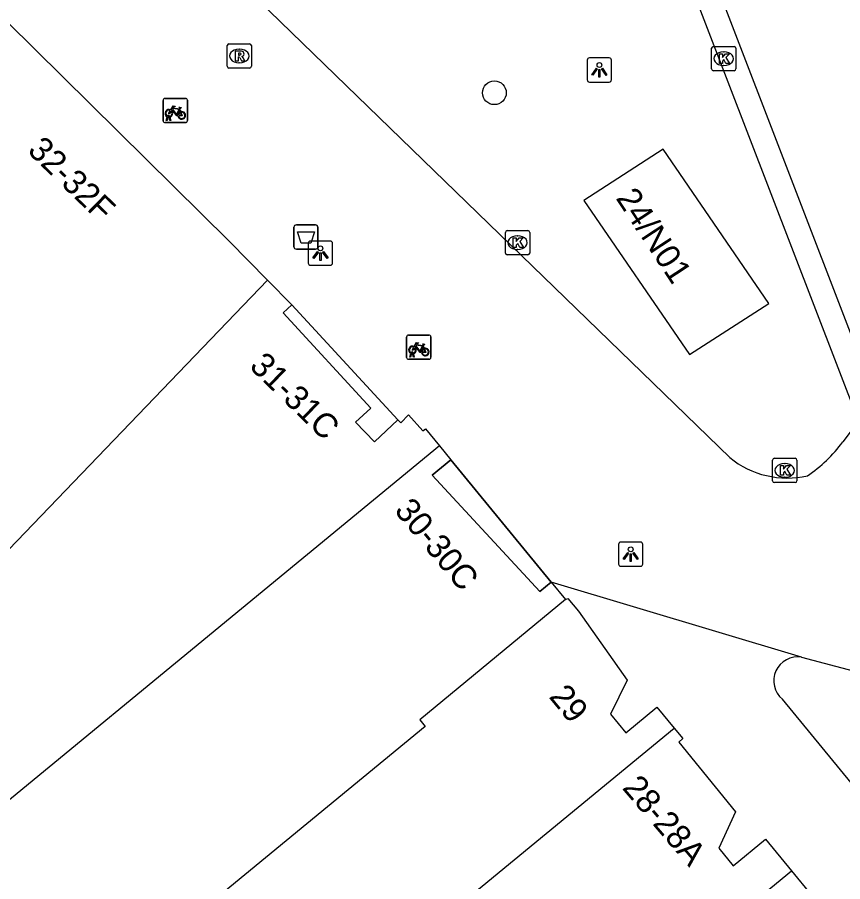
# Model space of a CAD drawing. Extents: x 160379 to 161131, y 383940 to 384849.
# Drawn here: x 160911.02 to 160945, y 384583.25 to 384618.86 of the extents above; entities that cross this region are included whole.
import ezdxf

# ---------------------------------------------------------------- set-up
doc = ezdxf.new("R2010")
doc.units = 0
for name, color, linetype in [('IMGEO_Afvalbak', 7, 'Continuous'), ('IMGEO_Boom', 7, 'Continuous'), ('IMGEO_Fietsenrek', 7, 'Continuous'), ('IMGEO_Fietspad_gesloten', 7, 'Continuous'), ('IMGEO_Fietspad_open', 7, 'Continuous'), ('IMGEO_Kolk', 7, 'Continuous'), ('IMGEO_Lichtpunt', 7, 'Continuous'), ('IMGEO_Pand', 7, 'Continuous'), ('IMGEO_Pand_nummerreeks', 7, 'Continuous'), ('IMGEO_Pand_overbouw', 7, 'Continuous'), ('IMGEO_Rijbaan_lokaal_open', 7, 'Continuous'), ('IMGEO_Rioolput', 7, 'Continuous'), ('IMGEO_Voetpad_open', 7, 'Continuous')]:
    doc.layers.add(name, color=color, linetype=linetype)

msp = doc.modelspace()

# ---------------------------------------------------------------- linework, layer by layer
at = {"layer": 'IMGEO_Afvalbak'}
for p, q in [((160922.411, 384609.41), (160922.411, 384610.21)), ((160922.411, 384610.21), (160922.411, 384609.41)), ((160922.511, 384610.31), (160923.301, 384610.31)), ((160923.301, 384610.31), (160922.511, 384610.31)), ((160923.401, 384610.21), (160923.401, 384609.41)), ((160923.401, 384609.41), (160923.401, 384610.21)), ((160923.301, 384609.31), (160922.511, 384609.31)), ((160922.511, 384609.31), (160923.301, 384609.31))]:
    msp.add_line(p, q, dxfattribs=at)
msp.add_lwpolyline([(160922.554, 384610.024), (160923.258, 384610.024), (160923.109, 384609.554), (160922.703, 384609.554), (160922.554, 384610.024)], dxfattribs=at)
for centre, start, end in [((160922.511, 384610.21), 90, 180), ((160922.511, 384610.21), 90, 180), ((160923.301, 384610.21), 0, 90), ((160923.301, 384610.21), 360, 90), ((160922.511, 384609.41), 180, 270), ((160922.511, 384609.41), 180, 270), ((160923.301, 384609.41), 270, 0), ((160923.301, 384609.41), 270, 0)]:
    msp.add_arc(centre, 0.1, start, end, dxfattribs=at)
at = {"layer": 'IMGEO_Boom'}
msp.add_circle((160930.663, 384615.752), 0.489, dxfattribs=at)
at = {"layer": 'IMGEO_Fietsenrek'}
for p, q in [((160917.099, 384615.521), (160917.94, 384615.521)), ((160917.94, 384615.521), (160917.099, 384615.521)), ((160917.024, 384614.596), (160917.024, 384615.437)), ((160917.024, 384615.437), (160917.024, 384614.596)), ((160918.024, 384615.446), (160918.024, 384614.605)), ((160918.024, 384614.605), (160918.024, 384615.446)), ((160917.151, 384614.605), (160917.19, 384614.765)), ((160917.22, 384614.753), (160917.185, 384614.605)), ((160917.262, 384614.777), (160917.261, 384614.781)), ((160917.293, 384614.788), (160917.294, 384614.781)), ((160917.301, 384614.751), (160917.336, 384614.605)), ((160917.711, 384615.07), (160917.747, 384614.975)), ((160917.949, 384614.521), (160917.108, 384614.521)), ((160917.108, 384614.521), (160917.949, 384614.521)), ((160917.185, 384614.605), (160917.151, 384614.605)), ((160917.303, 384614.605), (160917.269, 384614.747)), ((160917.336, 384614.605), (160917.303, 384614.605)), ((160927.051, 384604.848), (160927.051, 384605.689)), ((160927.051, 384605.689), (160927.051, 384604.848)), ((160927.126, 384605.773), (160927.967, 384605.773)), ((160927.967, 384605.773), (160927.126, 384605.773)), ((160928.051, 384605.698), (160928.051, 384604.857)), ((160928.051, 384604.857), (160928.051, 384605.698)), ((160927.738, 384605.322), (160927.774, 384605.227)), ((160927.178, 384604.857), (160927.217, 384605.017)), ((160927.212, 384604.857), (160927.178, 384604.857)), ((160927.247, 384605.005), (160927.212, 384604.857)), ((160927.289, 384605.029), (160927.288, 384605.033)), ((160927.33, 384604.857), (160927.296, 384604.999)), ((160927.32, 384605.04), (160927.321, 384605.033)), ((160927.328, 384605.003), (160927.363, 384604.857)), ((160927.363, 384604.857), (160927.33, 384604.857)), ((160927.976, 384604.773), (160927.135, 384604.773)), ((160927.135, 384604.773), (160927.976, 384604.773))]:
    msp.add_line(p, q, dxfattribs=at)
for points in [[(160917.337, 384615.047), (160917.432, 384615.211), (160917.518, 384615.197), (160917.52, 384615.188), (160917.464, 384615.177), (160917.437, 384615.132), (160917.693, 384615.091)], [(160917.68, 384615.066), (160917.423, 384615.107), (160917.406, 384615.078), (160917.573, 384614.858), (160917.68, 384615.066)], [(160917.693, 384615.091), (160917.718, 384615.14), (160917.712, 384615.144), (160917.689, 384615.148), (160917.677, 384615.155), (160917.676, 384615.158), (160917.678, 384615.163), (160917.773, 384615.148), (160917.775, 384615.138), (160917.765, 384615.125), (160917.753, 384615.119), (160917.739, 384615.125), (160917.711, 384615.07)], [(160917.358, 384614.995), (160917.306, 384614.905), (160917.266, 384614.88), (160917.267, 384614.927), (160917.322, 384615.021)], [(160917.633, 384614.803), (160917.583, 384614.803), (160917.392, 384615.054), (160917.373, 384615.022)], [(160917.728, 384614.968), (160917.698, 384615.045), (160917.589, 384614.827), (160917.632, 384614.827)], [(160917.662, 384614.827), (160917.782, 384614.826), (160917.738, 384614.94)], [(160917.758, 384614.947), (160917.813, 384614.802), (160917.663, 384614.802)], [(160927.385, 384605.247), (160927.333, 384605.157), (160927.293, 384605.132), (160927.294, 384605.179), (160927.349, 384605.273)], [(160927.364, 384605.299), (160927.459, 384605.463), (160927.545, 384605.449), (160927.547, 384605.44), (160927.491, 384605.429), (160927.464, 384605.384), (160927.72, 384605.343)], [(160927.66, 384605.055), (160927.61, 384605.055), (160927.419, 384605.306), (160927.4, 384605.274)], [(160927.707, 384605.318), (160927.45, 384605.359), (160927.433, 384605.33), (160927.6, 384605.11), (160927.707, 384605.318)], [(160927.755, 384605.22), (160927.725, 384605.297), (160927.616, 384605.079), (160927.659, 384605.079)], [(160927.689, 384605.079), (160927.809, 384605.078), (160927.765, 384605.192)], [(160927.785, 384605.199), (160927.84, 384605.054), (160927.69, 384605.054)], [(160927.72, 384605.343), (160927.745, 384605.392), (160927.739, 384605.396), (160927.716, 384605.4), (160927.704, 384605.407), (160927.703, 384605.41), (160927.705, 384605.415), (160927.8, 384605.4), (160927.802, 384605.39), (160927.792, 384605.377), (160927.78, 384605.371), (160927.766, 384605.377), (160927.738, 384605.322)]]:
    msp.add_lwpolyline(points, dxfattribs=at)
for centre, radius, start, end in [((160917.102, 384615.443), 0.0779, 92.4484, 184.2845), ((160917.102, 384615.443), 0.0779, 92.4484, 184.2845), ((160917.946, 384615.443), 0.0779, 2.4484, 94.2845), ((160917.946, 384615.443), 0.0779, 2.4484, 94.2845), ((160917.264, 384614.906), 0.159, 62.6766, 242.1369), ((160917.264, 384614.906), 0.129, 63.3192, 238.903), ((160917.244, 384614.777), 0.0499, 12.8025, 158.6934), ((160917.264, 384614.906), 0.159, 253.9967, 271.7867), ((160917.244, 384614.777), 0.0174, 12.8025, 163.4502), ((160917.264, 384614.906), 0.129, 253.415, 269.0204), ((160917.264, 384614.906), 0.129, 283.6043, 43.4302), ((160917.264, 384614.906), 0.159, 283.5766, 46.6042), ((160917.791, 384614.822), 0.159, 113.3408, 178.3217), ((160917.791, 384614.822), 0.159, 187.0065, 105.7708), ((160917.791, 384614.822), 0.129, 113.923, 177.9556), ((160917.791, 384614.822), 0.129, 188.6715, 104.5883), ((160917.102, 384614.599), 0.0779, 182.4484, 274.2845), ((160917.102, 384614.599), 0.0779, 182.4484, 274.2845), ((160917.946, 384614.599), 0.0779, 272.4484, 4.2845), ((160917.946, 384614.599), 0.0779, 272.4484, 4.2845), ((160927.129, 384605.695), 0.0779, 92.4484, 184.2845), ((160927.129, 384605.695), 0.0779, 92.4484, 184.2845), ((160927.973, 384605.695), 0.0779, 2.4484, 94.2845), ((160927.973, 384605.695), 0.0779, 2.4484, 94.2845), ((160927.291, 384605.158), 0.159, 62.6766, 242.1369), ((160927.291, 384605.158), 0.129, 63.3192, 238.903), ((160927.291, 384605.158), 0.129, 283.6043, 43.4302), ((160927.291, 384605.158), 0.159, 283.5766, 46.6042), ((160927.818, 384605.074), 0.159, 113.3408, 178.3217), ((160927.818, 384605.074), 0.159, 187.0065, 105.7708), ((160927.818, 384605.074), 0.129, 113.923, 177.9556), ((160927.818, 384605.074), 0.129, 188.6715, 104.5883), ((160927.129, 384604.851), 0.0779, 182.4484, 274.2845), ((160927.129, 384604.851), 0.0779, 182.4484, 274.2845), ((160927.271, 384605.029), 0.0499, 12.8025, 158.6934), ((160927.291, 384605.158), 0.159, 253.9967, 271.7867), ((160927.271, 384605.029), 0.0174, 12.8025, 163.4502), ((160927.291, 384605.158), 0.129, 253.415, 269.0204), ((160927.973, 384604.851), 0.0779, 272.4484, 4.2845), ((160927.973, 384604.851), 0.0779, 272.4484, 4.2845)]:
    msp.add_arc(centre, radius, start, end, dxfattribs=at)
at = {"layer": 'IMGEO_Fietspad_gesloten'}
msp.add_lwpolyline([(160888.245, 384754.249), (160948.219, 384598.313)], dxfattribs=at)
at = {"layer": 'IMGEO_Fietspad_open'}
msp.add_lwpolyline([(160936.599, 384625.768), (160945.657, 384602.22)], dxfattribs=at)
at = {"layer": 'IMGEO_Kolk'}
for p, q in [((160939.68, 384617.659), (160940.532, 384617.659)), ((160939.605, 384616.733), (160939.605, 384617.585)), ((160940.093, 384617.439), (160940.118, 384617.439)), ((160940.606, 384617.585), (160940.606, 384616.733)), ((160940.532, 384616.659), (160939.68, 384616.659)), ((160940.116, 384616.879), (160940.091, 384616.879)), ((160931.116, 384609.151), (160931.116, 384610.003)), ((160931.191, 384610.077), (160932.043, 384610.077)), ((160931.604, 384609.857), (160931.629, 384609.857)), ((160932.117, 384610.003), (160932.117, 384609.151)), ((160932.043, 384609.077), (160931.191, 384609.077)), ((160931.627, 384609.297), (160931.602, 384609.297)), ((160942.116, 384599.768), (160942.116, 384600.62)), ((160942.191, 384600.694), (160943.043, 384600.694)), ((160943.117, 384600.62), (160943.117, 384599.768)), ((160942.604, 384600.474), (160942.629, 384600.474)), ((160942.627, 384599.914), (160942.602, 384599.914)), ((160943.043, 384599.694), (160942.191, 384599.694))]:
    msp.add_line(p, q, dxfattribs=at)
for points in [[(160939.68, 384617.659), (160940.532, 384617.659)], [(160939.605, 384616.733), (160939.605, 384617.585)], [(160939.926, 384617.359), (160940.049, 384617.359), (160940.049, 384617.208), (160940.179, 384617.359), (160940.343, 384617.359), (160940.197, 384617.208), (160940.35, 384616.959), (160940.198, 384616.959), (160940.113, 384617.123), (160940.049, 384617.056), (160940.049, 384616.959), (160939.926, 384616.959), (160939.926, 384617.359)], [(160940.606, 384617.585), (160940.606, 384616.733)], [(160940.532, 384616.659), (160939.68, 384616.659)], [(160931.116, 384609.151), (160931.116, 384610.003)], [(160931.191, 384610.077), (160932.043, 384610.077)], [(160931.437, 384609.777), (160931.56, 384609.777), (160931.56, 384609.626), (160931.69, 384609.777), (160931.854, 384609.777), (160931.708, 384609.626), (160931.861, 384609.377), (160931.709, 384609.377), (160931.624, 384609.541), (160931.56, 384609.474), (160931.56, 384609.377), (160931.437, 384609.377), (160931.437, 384609.777)], [(160932.117, 384610.003), (160932.117, 384609.151)], [(160932.043, 384609.077), (160931.191, 384609.077)], [(160942.116, 384599.768), (160942.116, 384600.62)], [(160942.191, 384600.694), (160943.043, 384600.694)], [(160943.117, 384600.62), (160943.117, 384599.768)], [(160942.437, 384600.394), (160942.56, 384600.394), (160942.56, 384600.243), (160942.69, 384600.394), (160942.854, 384600.394), (160942.708, 384600.243), (160942.861, 384599.994), (160942.709, 384599.994), (160942.624, 384600.158), (160942.56, 384600.091), (160942.56, 384599.994), (160942.437, 384599.994), (160942.437, 384600.394)], [(160943.043, 384599.694), (160942.191, 384599.694)]]:
    msp.add_lwpolyline(points, dxfattribs=at)
for centre, start, end in [((160939.682, 384617.583), 91.552, 178.448), ((160939.682, 384617.583), 91.552, 178.448), ((160940.53, 384617.583), 1.552, 88.448), ((160940.53, 384617.583), 1.552, 88.448), ((160939.682, 384616.735), 181.552, 268.448), ((160939.682, 384616.735), 181.552, 268.448), ((160940.53, 384616.735), 271.552, 358.448), ((160940.53, 384616.735), 271.552, 358.448), ((160931.193, 384610.001), 91.552, 178.448), ((160931.193, 384610.001), 91.552, 178.448), ((160932.041, 384610.001), 1.552, 88.448), ((160932.041, 384610.001), 1.552, 88.448), ((160931.193, 384609.153), 181.552, 268.448), ((160931.193, 384609.153), 181.552, 268.448), ((160932.041, 384609.153), 271.552, 358.448), ((160932.041, 384609.153), 271.552, 358.448), ((160942.193, 384600.618), 91.552, 178.448), ((160942.193, 384600.618), 91.552, 178.448), ((160943.041, 384600.618), 1.552, 88.448), ((160943.041, 384600.618), 1.552, 88.448), ((160942.193, 384599.77), 181.552, 268.448), ((160942.193, 384599.77), 181.552, 268.448), ((160943.041, 384599.77), 271.552, 358.448), ((160943.041, 384599.77), 271.552, 358.448)]:
    msp.add_arc(centre, 0.0765, start, end, dxfattribs=at)
for centre, major_axis, ratio, start_param, end_param in [((160940.092, 384617.159), (-0.387, 0.002), 0.722429, 4.712389, 7.853982), ((160940.117, 384617.159), (-0.39, 0.002), 0.717154, 1.570796, 4.712389), ((160931.603, 384609.577), (-0.387, 0.002), 0.722429, 4.712389, 7.853982), ((160931.628, 384609.577), (-0.39, 0.002), 0.717154, 1.570796, 4.712389), ((160942.603, 384600.194), (-0.387, 0.002), 0.722429, 4.712389, 7.853982), ((160942.628, 384600.194), (-0.39, 0.002), 0.717154, 1.570796, 4.712389)]:
    msp.add_ellipse(centre, major_axis=major_axis, ratio=ratio, start_param=start_param, end_param=end_param, dxfattribs=at)
at = {"layer": 'IMGEO_Lichtpunt'}
for p, q in [((160934.488, 384617.097), (160934.488, 384616.29)), ((160934.488, 384617.097), (160934.488, 384616.29)), ((160935.39, 384617.192), (160934.582, 384617.192)), ((160935.39, 384617.192), (160934.582, 384617.192)), ((160935.484, 384616.29), (160935.484, 384617.097)), ((160935.484, 384616.29), (160935.484, 384617.097)), ((160934.582, 384616.196), (160935.39, 384616.196)), ((160934.582, 384616.196), (160935.39, 384616.196)), ((160923.003, 384609.546), (160923.003, 384608.739)), ((160923.003, 384609.546), (160923.003, 384608.739)), ((160923.905, 384609.641), (160923.097, 384609.641)), ((160923.905, 384609.641), (160923.097, 384609.641)), ((160923.999, 384608.739), (160923.999, 384609.546)), ((160923.999, 384608.739), (160923.999, 384609.546)), ((160923.097, 384608.645), (160923.905, 384608.645)), ((160923.097, 384608.645), (160923.905, 384608.645)), ((160935.778, 384597.146), (160935.778, 384596.339)), ((160935.778, 384597.146), (160935.778, 384596.339)), ((160936.68, 384597.241), (160935.872, 384597.241)), ((160936.68, 384597.241), (160935.872, 384597.241)), ((160936.774, 384596.339), (160936.774, 384597.146)), ((160936.774, 384596.339), (160936.774, 384597.146)), ((160935.872, 384596.245), (160936.68, 384596.245)), ((160935.872, 384596.245), (160936.68, 384596.245))]:
    msp.add_line(p, q, dxfattribs=at)
for points in [[(160934.862, 384616.761), (160934.901, 384616.733), (160934.713, 384616.471), (160934.675, 384616.498), (160934.862, 384616.761)], [(160934.964, 384616.713), (160935.011, 384616.713), (160935.011, 384616.391), (160934.964, 384616.391), (160934.964, 384616.713)], [(160935.074, 384616.733), (160935.112, 384616.76), (160935.299, 384616.498), (160935.26, 384616.47), (160935.074, 384616.733)], [(160923.377, 384609.21), (160923.416, 384609.182), (160923.228, 384608.92), (160923.19, 384608.947), (160923.377, 384609.21)], [(160923.479, 384609.162), (160923.526, 384609.162), (160923.526, 384608.84), (160923.479, 384608.84), (160923.479, 384609.162)], [(160923.589, 384609.182), (160923.627, 384609.209), (160923.814, 384608.947), (160923.775, 384608.919), (160923.589, 384609.182)], [(160936.152, 384596.81), (160936.191, 384596.782), (160936.003, 384596.52), (160935.965, 384596.547), (160936.152, 384596.81)], [(160936.254, 384596.762), (160936.301, 384596.762), (160936.301, 384596.44), (160936.254, 384596.44), (160936.254, 384596.762)], [(160936.364, 384596.782), (160936.402, 384596.809), (160936.589, 384596.547), (160936.55, 384596.519), (160936.364, 384596.782)]]:
    msp.add_lwpolyline(points, dxfattribs=at)
for centre in [(160934.987, 384616.895), (160923.502, 384609.344), (160936.277, 384596.944)]:
    msp.add_circle(centre, 0.0994, dxfattribs=at)
for centre, start, end in [((160934.582, 384617.097), 90, 180), ((160934.582, 384617.097), 90, 180), ((160935.39, 384617.097), 0, 90), ((160935.39, 384617.097), 0, 90), ((160934.582, 384616.29), 180, 270), ((160934.582, 384616.29), 180, 270), ((160935.39, 384616.29), 270, 0), ((160935.39, 384616.29), 270, 360), ((160923.097, 384609.546), 90, 180), ((160923.097, 384609.546), 90, 180), ((160923.905, 384609.546), 0, 90), ((160923.905, 384609.546), 0, 90), ((160923.097, 384608.739), 180, 270), ((160923.097, 384608.739), 180, 270), ((160923.905, 384608.739), 270, 0), ((160923.905, 384608.739), 270, 360), ((160935.872, 384597.146), 90, 180), ((160935.872, 384597.146), 90, 180), ((160936.68, 384597.146), 0, 90), ((160936.68, 384597.146), 0, 90), ((160935.872, 384596.339), 180, 270), ((160935.872, 384596.339), 180, 270), ((160936.68, 384596.339), 270, 0), ((160936.68, 384596.339), 270, 360)]:
    msp.add_arc(centre, 0.0946, start, end, dxfattribs=at)
at = {"layer": 'IMGEO_Pand'}
for points in [[(160910.51, 384618.765), (160910.607, 384618.677), (160919.743, 384609.633), (160921.321, 384608.037)], [(160941.967, 384607.076), (160937.615, 384613.43), (160934.34, 384611.318), (160938.692, 384604.964), (160941.967, 384607.076)], [(160897.686, 384583.43), (160921.321, 384608.037)], [(160921.321, 384608.037), (160922.327, 384607.019)], [(160926.691, 384602.285), (160925.725, 384601.367), (160924.949, 384602.183), (160925.576, 384602.759), (160921.966, 384606.687), (160922.327, 384607.019)], [(160926.691, 384602.285), (160926.807, 384602.154), (160927.13, 384602.481), (160927.721, 384601.832), (160927.826, 384601.914), (160928.405, 384601.207)], [(160928.405, 384601.207), (160901.451, 384579.02)], [(160928.405, 384601.207), (160928.873, 384600.636)], [(160933.008, 384595.597), (160932.531, 384595.211), (160928.1, 384600.002), (160928.873, 384600.636)], [(160933.008, 384595.597), (160933.597, 384594.883)], [(160933.597, 384594.883), (160927.596, 384589.921), (160927.818, 384589.651), (160916.367, 384580.225), (160916.118, 384580.529), (160906.965, 384573.035)], [(160933.597, 384594.883), (160933.689, 384594.925), (160934.12, 384594.403), (160936.135, 384591.56), (160935.442, 384590.157), (160936.078, 384589.386), (160937.358, 384590.443), (160938.07, 384589.581)], [(160911.713, 384567.882), (160938.07, 384589.581)], [(160938.07, 384589.581), (160938.428, 384589.147), (160938.253, 384588.998), (160940.594, 384586.133), (160939.898, 384584.631), (160940.494, 384583.904), (160941.832, 384585.001), (160942.897, 384583.701)], [(160919.511, 384564.45), (160942.897, 384583.701)], [(160942.897, 384583.701), (160945.325, 384580.739), (160944.598, 384579.436), (160945.198, 384578.712), (160946.261, 384579.592), (160947.354, 384578.272), (160947.478, 384578.121)]]:
    msp.add_lwpolyline(points, dxfattribs=at)
at = {"layer": 'IMGEO_Pand_overbouw'}
for points in [[(160922.327, 384607.019), (160921.966, 384606.687), (160925.576, 384602.759), (160924.949, 384602.183), (160925.725, 384601.367), (160926.691, 384602.285)], [(160933.008, 384595.597), (160928.873, 384600.636), (160928.1, 384600.002), (160932.531, 384595.211)]]:
    msp.add_lwpolyline(points, close=True, dxfattribs=at)
at = {"layer": 'IMGEO_Rijbaan_lokaal_open'}
for points in [[(160940.359, 384600.723), (160920.946, 384619.549)], [(160922.327, 384607.019), (160926.691, 384602.285)], [(160945.657, 384602.22), (160945.004, 384601.367)], [(160928.873, 384600.636), (160933.008, 384595.597)], [(160943.311, 384592.5), (160933.008, 384595.597)], [(160943.311, 384592.5), (160946.365, 384591.686)]]:
    msp.add_lwpolyline(points, dxfattribs=at)
for centre, radius, start, end in [((160940.224, 384604.901), 5.945, 304.0574, 323.5238), ((160942.722, 384603.626), 3.744, 230.8526, 282.8203)]:
    msp.add_arc(centre, radius, start, end, dxfattribs=at)
at = {"layer": 'IMGEO_Rioolput'}
for p, q in [((160919.661, 384616.843), (160919.661, 384617.695)), ((160919.736, 384617.769), (160920.588, 384617.769)), ((160920.662, 384617.695), (160920.662, 384616.843)), ((160920.149, 384617.549), (160920.174, 384617.549)), ((160920.172, 384616.989), (160920.147, 384616.989)), ((160920.588, 384616.769), (160919.736, 384616.769))]:
    msp.add_line(p, q, dxfattribs=at)
for points in [[(160919.661, 384616.843), (160919.661, 384617.695)], [(160919.736, 384617.769), (160920.588, 384617.769)], [(160920.662, 384617.695), (160920.662, 384616.843)], [(160920.25, 384617.467), (160919.998, 384617.469), (160919.998, 384617.069)], [(160920.176, 384617.388), (160920.122, 384617.388), (160920.122, 384617.307)], [(160920.122, 384617.307), (160920.174, 384617.307)], [(160919.998, 384617.069), (160920.122, 384617.069), (160920.122, 384617.231), (160920.133, 384617.231)], [(160920.18, 384617.202), (160920.251, 384617.069), (160920.391, 384617.069), (160920.326, 384617.195)], [(160920.588, 384616.769), (160919.736, 384616.769)]]:
    msp.add_lwpolyline(points, dxfattribs=at)
for centre, radius, start, end in [((160919.738, 384617.693), 0.0765, 91.552, 178.448), ((160919.738, 384617.693), 0.0765, 91.552, 178.448), ((160920.586, 384617.693), 0.0765, 1.552, 88.448), ((160920.586, 384617.693), 0.0765, 1.552, 88.448), ((160920.158, 384617.496), 0.19, 274.7715, 282.9687), ((160920.182, 384617.292), 0.0964, 77.0061, 93.1865), ((160920.196, 384617.349), 0.0378, 276.6634, 79.6772), ((160920.249, 384617.357), 0.109, 350.3612, 89.416), ((160920.247, 384617.357), 0.112, 277.5842, 350.9817), ((160920.231, 384617.142), 0.108, 29.5134, 73.7905), ((160920.132, 384617.178), 0.0533, 26.0293, 88.6989), ((160919.738, 384616.845), 0.0765, 181.552, 268.448), ((160919.738, 384616.845), 0.0765, 181.552, 268.448), ((160920.586, 384616.845), 0.0765, 271.552, 358.448), ((160920.586, 384616.845), 0.0765, 271.552, 358.448)]:
    msp.add_arc(centre, radius, start, end, dxfattribs=at)
for centre, major_axis, ratio, start_param, end_param in [((160920.148, 384617.269), (-0.387, 0.002), 0.722429, 4.712389, 7.853982), ((160920.173, 384617.269), (-0.39, 0.002), 0.717154, 1.570796, 4.712389)]:
    msp.add_ellipse(centre, major_axis=major_axis, ratio=ratio, start_param=start_param, end_param=end_param, dxfattribs=at)
at = {"layer": 'IMGEO_Voetpad_open'}
msp.add_lwpolyline([(160952.83, 384586.335), (160947.74, 384584.415), (160942.525, 384590.77)], dxfattribs=at)
msp.add_arc((160943.148, 384591.53), 0.983, 80.465, 230.667, dxfattribs=at)

# ---------------------------------------------------------------- texts
at = {"layer": 'IMGEO_Pand_nummerreeks'}
for s, rotation, p in [('32-32F', 315.7952, (160911.4, 384613.326)), ('24/N01', 303.2994, (160935.641, 384611.41)), ('31-31C', 315.7812, (160920.536, 384604.44)), ('30-30C', 309.8047, (160926.512, 384598.527)), ('29', 309.4612, (160932.88, 384590.861)), ('28-28A', 310.4622, (160935.895, 384587.104))]:
    msp.add_text(s, height=1, rotation=rotation, dxfattribs=at).set_placement(p)

doc.saveas('drawing.dxf')
